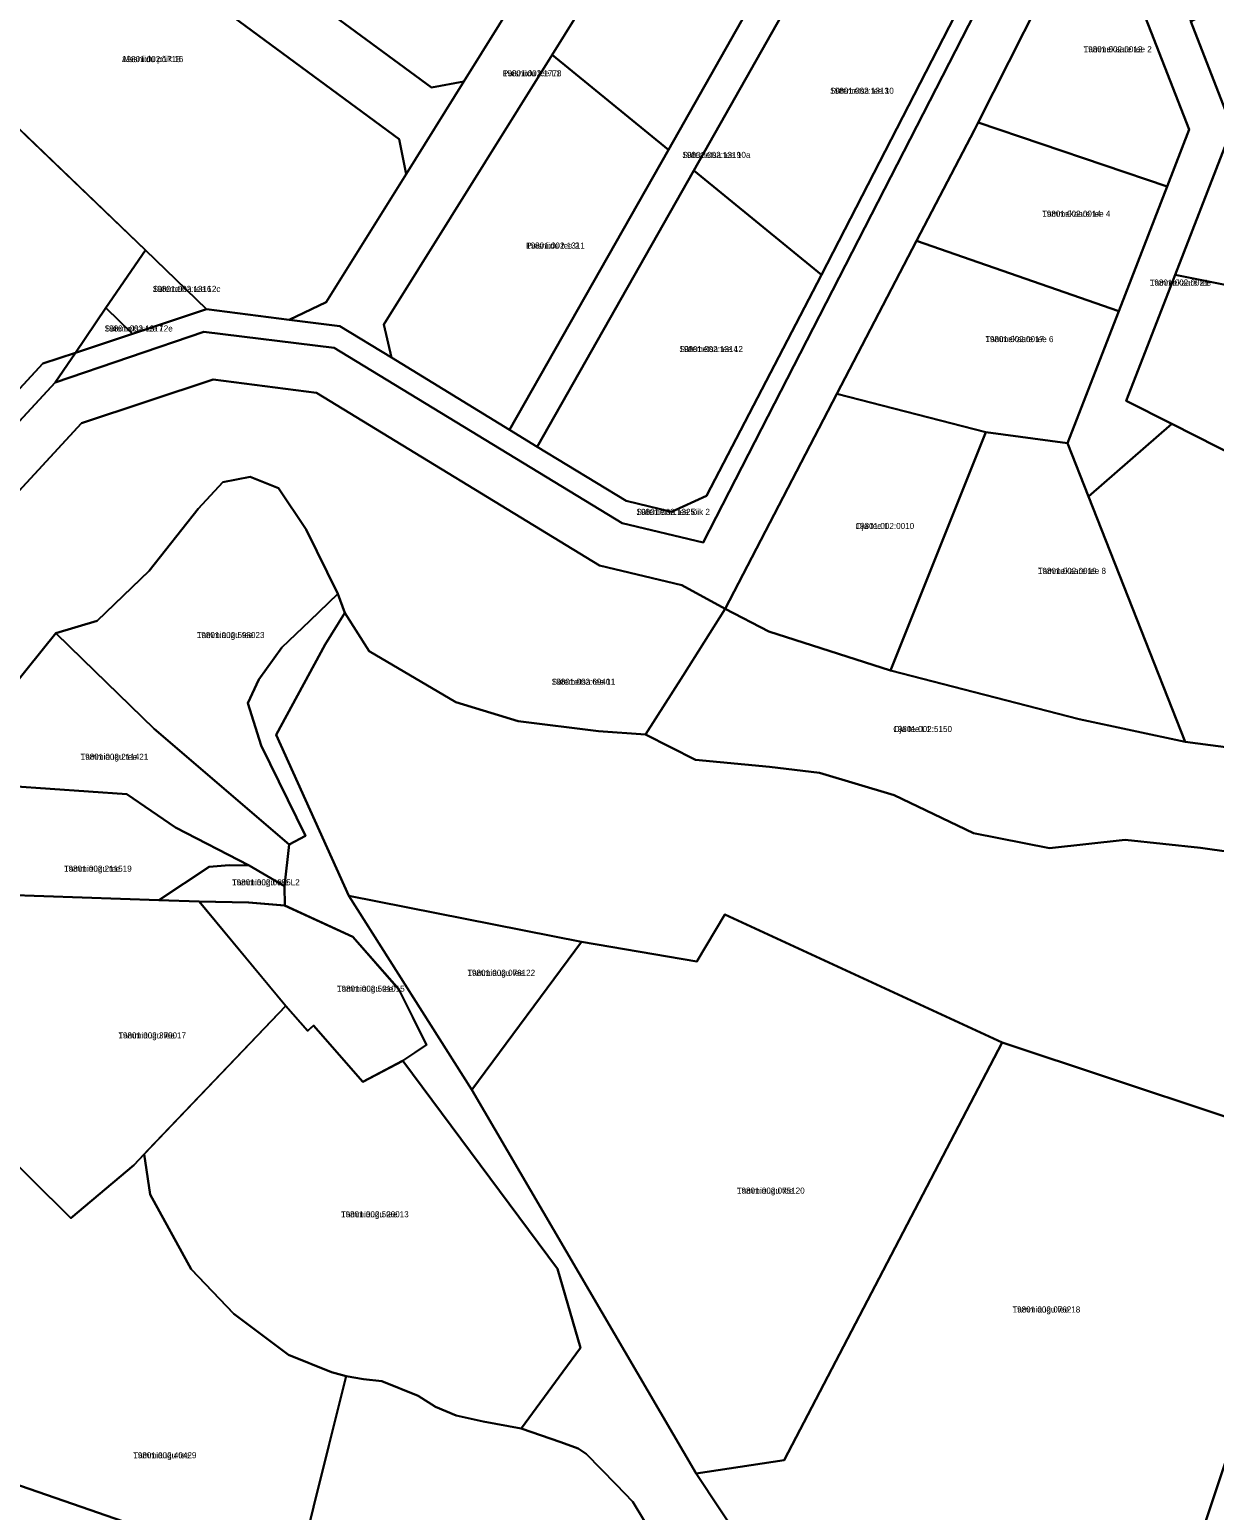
# Model space of a CAD drawing. Extents: x 516875 to 535633, y 6574491 to 6593094.
# Drawn here: x 532980.6 to 533273.4, y 6586233.4 to 6586599.4 of the extents above; entities that cross this region are included whole.
import ezdxf

# ---------------------------------------------------------------- set-up
doc = ezdxf.new("R2010")
doc.units = 0
for name, color, linetype in [('L_AADRESS', 7, 'Continuous'), ('PIIR', 7, 'Continuous'), ('TUNNUS', 7, 'Continuous')]:
    doc.layers.add(name, color=color, linetype=linetype)

msp = doc.modelspace()

# ---------------------------------------------------------------- linework, layer by layer
at = {"layer": 'PIIR'}
for points in [[(533046.72, 6586776.68), (533052.57, 6586771.22), (533086.45, 6586739.59), (533120.33, 6586707.63), (533149.44, 6586679.72), (533158.29, 6586671.23), (533153.97, 6586664.29), (533109.71, 6586593.25), (533068.13, 6586526.52), (533070.06, 6586518.37), (533057.27, 6586526.12), (533044.78, 6586527.72), (533053.91, 6586532.05), (533073.62, 6586563.7), (533087.92, 6586586.65), (533135.95, 6586663.74), (533134.79, 6586672.98), (533111.76, 6586695.07), (533077.03, 6586727.87), (533042.65, 6586759.95), (533036.8, 6586765.41)], [(533077.03, 6586727.87), (533111.76, 6586695.07), (533134.79, 6586672.98), (533135.95, 6586663.74), (533087.92, 6586586.65), (533079.92, 6586585.12), (533006.06, 6586639.55), (533041.88, 6586684.12)], [(533270.15, 6586723.33), (533274.17, 6586719.45), (533270.2, 6586712.74), (533147.07, 6586472.68), (533127.03, 6586477.49), (533055.86, 6586520.8), (533023.65, 6586524.78), (532986.9, 6586512.23), (532991.92, 6586519.58), (533006.04, 6586524.28), (533024.3, 6586530.35), (533044.78, 6586527.72), (533057.27, 6586526.12), (533070.06, 6586518.37), (533099.21, 6586500.51), (533106.04, 6586496.34), (533127.98, 6586482.95), (533139.23, 6586480.27), (533147.83, 6586484.2), (533176.26, 6586538.84), (533212.13, 6586608.53), (533215.9, 6586615.99), (533260.36, 6586703.96), (533266.8, 6586716.69)], [(532957.82, 6586675.69), (532963.97, 6586670.57), (533006.06, 6586639.55), (533079.92, 6586585.12), (533087.92, 6586586.65), (533073.62, 6586563.7), (533071.96, 6586572.35), (532959.68, 6586655.1), (532947.56, 6586664.04)], [(533153.97, 6586664.29), (533178.61, 6586640.67), (533138.44, 6586569.76), (533109.71, 6586593.25)], [(532959.68, 6586655.1), (533071.96, 6586572.35), (533073.62, 6586563.7), (533053.91, 6586532.05), (533044.78, 6586527.72), (533024.3, 6586530.35), (533009.24, 6586544.93), (532949.03, 6586602.65), (532929.76, 6586621.11)], [(533178.61, 6586640.67), (533184.56, 6586634.96), (533144.72, 6586564.63), (533106.04, 6586496.34), (533099.21, 6586500.51), (533138.44, 6586569.76)], [(533184.56, 6586634.96), (533212.13, 6586608.53), (533176.26, 6586538.84), (533144.72, 6586564.63)], [(532918.93, 6586631.5), (532929.76, 6586621.11), (533009.24, 6586544.93), (532999.47, 6586530.64), (532991.92, 6586519.58), (532983.91, 6586516.91), (532974.33, 6586506.52), (532966.44, 6586506.74), (532945.93, 6586531.63), (532918.16, 6586565.34), (532890.29, 6586598.97)], [(533242.2, 6586630.34), (533258.75, 6586623.89), (533267.51, 6586601.45), (533277.77, 6586575.14), (533275.96, 6586570.47), (533263.68, 6586538.81), (533251.6, 6586507.68), (533262.86, 6586501.97), (533242.26, 6586484.04), (533237.07, 6586497.2), (533249.75, 6586529.89), (533261.68, 6586560.66), (533267.14, 6586574.74), (533250.96, 6586616.2), (533237.67, 6586621.37)], [(533277.77, 6586575.14), (533267.51, 6586601.45), (533313.25, 6586626.77), (533338.47, 6586607.93), (533344.87, 6586604.34), (533342.19, 6586597.22), (533350.46, 6586579.43), (533354.02, 6586577.19), (533375.04, 6586583.4), (533379.34, 6586583.99), (533382.82, 6586582.32), (533383.07, 6586580.67), (533379.76, 6586574.63), (533372.56, 6586567.1), (533362.42, 6586567.72), (533327.54, 6586569.87), (533283.82, 6586574.5)], [(533237.67, 6586621.37), (533250.96, 6586616.2), (533267.14, 6586574.74), (533261.68, 6586560.66), (533214.98, 6586576.48)], [(533109.71, 6586593.25), (533138.44, 6586569.76), (533099.21, 6586500.51), (533070.06, 6586518.37), (533068.13, 6586526.52)], [(533214.08, 6586574.7), (533214.98, 6586576.48), (533261.68, 6586560.66), (533249.75, 6586529.89), (533199.77, 6586547.2)], [(533275.96, 6586570.47), (533282.07, 6586569.81), (533283.82, 6586574.5), (533327.54, 6586569.87), (533362.42, 6586567.72), (533372.56, 6586567.1), (533359.16, 6586559.43), (533349.88, 6586554.11), (533343.93, 6586549.97), (533342.77, 6586540.53), (533341, 6586531.22), (533344.35, 6586525.68), (533347.12, 6586522.18), (533336.6, 6586524.28), (533316.1, 6586528.36), (533263.68, 6586538.81)], [(533144.72, 6586564.63), (533176.26, 6586538.84), (533147.83, 6586484.2), (533139.23, 6586480.27), (533127.98, 6586482.95), (533106.04, 6586496.34)], [(533009.24, 6586544.93), (533024.3, 6586530.35), (533006.04, 6586524.28), (532999.47, 6586530.64)], [(533180.11, 6586509.41), (533199.77, 6586547.2), (533249.75, 6586529.89), (533237.07, 6586497.2), (533216.93, 6586499.92)], [(533262.86, 6586501.97), (533251.6, 6586507.68), (533263.68, 6586538.81), (533316.1, 6586528.36), (533336.6, 6586524.28), (533347.12, 6586522.18), (533349.2, 6586519.55), (533347.92, 6586515.95), (533344.43, 6586514.26), (533343.43, 6586513.78), (533336.2, 6586516.45), (533331.4, 6586510.64), (533328.85, 6586502.21), (533335.52, 6586494.45), (533343.85, 6586490.75), (533347.25, 6586487.35), (533346.65, 6586479.95), (533345.33, 6586475.8), (533345.05, 6586474.9), (533339.05, 6586470.95), (533335.09, 6586465.35), (533329.2, 6586468.33), (533297.1, 6586484.61)], [(532999.47, 6586530.64), (533006.04, 6586524.28), (532991.92, 6586519.58)], [(532983.91, 6586516.91), (532991.92, 6586519.58), (532986.9, 6586512.23), (532934.49, 6586455.43), (532920.43, 6586425.18), (532895.35, 6586390.02), (532888.68, 6586395.62), (532894.67, 6586396.44), (532915.87, 6586427.53), (532916.42, 6586428.35), (532930.63, 6586459.13), (532955.93, 6586486.57), (532974.33, 6586506.52)], [(533152.45, 6586456.26), (533180.11, 6586509.41), (533216.93, 6586499.92), (533193.35, 6586441.02), (533163.31, 6586450.71)], [(533216.93, 6586499.92), (533237.07, 6586497.2), (533242.26, 6586484.04), (533266.15, 6586423.43), (533239.98, 6586429.01), (533193.35, 6586441.02)], [(533266.15, 6586423.43), (533242.26, 6586484.04), (533262.86, 6586501.97), (533297.1, 6586484.61), (533329.2, 6586468.33), (533335.09, 6586465.35), (533330.71, 6586459.14), (533318, 6586441.15), (533315.85, 6586431.95), (533319.55, 6586418.95), (533306.34, 6586420.6), (533280.56, 6586421.53)], [(532993.7, 6586443.81), (532987.11, 6586450.23), (532997.27, 6586453.33), (533010.17, 6586465.69), (533022.27, 6586480.96), (533028.32, 6586487.59), (533035.07, 6586488.87), (533042.12, 6586486.09), (533048.97, 6586475.85), (533056.74, 6586459.98), (533049.83, 6586453.32), (533042.97, 6586446.71), (533037.27, 6586438.79), (533034.57, 6586432.97), (533037.82, 6586422.51), (533048.76, 6586400.17), (533044.73, 6586398.06), (533011.39, 6586426.6)], [(532987.11, 6586450.23), (532993.7, 6586443.81), (533011.39, 6586426.6), (533044.73, 6586398.06), (533043.56, 6586387.73), (533034.88, 6586392.82), (533016.69, 6586402.23), (533004.6, 6586410.44), (532976.18, 6586412.44), (532965.05, 6586413.22), (532966.43, 6586420.61), (532972.54, 6586432.23)], [(532965.05, 6586413.22), (532976.18, 6586412.44), (533004.6, 6586410.44), (533016.69, 6586402.23), (533034.88, 6586392.82), (533029.92, 6586392.92), (533024.96, 6586392.53), (533012.52, 6586384.25), (532974.64, 6586385.56), (532973.48, 6586378.56), (532971.96, 6586369.41), (532966.84, 6586378.37), (532957.24, 6586382.64), (532953.06, 6586387.54), (532964.12, 6586408.24)], [(533043.56, 6586387.73), (533043.64, 6586382.95), (533034.74, 6586383.73), (533022.53, 6586383.91), (533012.52, 6586384.25), (533024.96, 6586392.53), (533029.92, 6586392.92), (533034.88, 6586392.82)], [(532974.64, 6586385.56), (533012.52, 6586384.25), (533022.53, 6586383.91), (533043.91, 6586358.16), (533008.93, 6586321.52), (533006.34, 6586318.81), (532990.81, 6586305.71), (532961.17, 6586334.99), (532968.35, 6586347.64), (532970.17, 6586358.59), (532971.96, 6586369.41), (532973.48, 6586378.56)], [(533078.66, 6586348.48), (533072.79, 6586344.55), (533062.93, 6586339.38), (533050.73, 6586353.29), (533049.27, 6586352), (533043.86, 6586358.16), (533022.47, 6586383.91), (533034.68, 6586383.73), (533043.58, 6586382.95), (533060.45, 6586375.18), (533071.86, 6586362.23)], [(533059.51, 6586385.34), (533117.01, 6586373.96), (533089.87, 6586337.42)], [(533117.01, 6586373.96), (533145.52, 6586369.1), (533152.44, 6586380.75), (533220.94, 6586349.09), (533167.1, 6586245.85), (533145.28, 6586242.6), (533089.87, 6586337.42)], [(533055.18, 6586267.62), (533044.55, 6586271.93), (533031.04, 6586282), (533020.56, 6586293.03), (533010.42, 6586311.55), (533008.93, 6586321.52), (533009.93, 6586322.57), (533043.91, 6586358.16), (533049.32, 6586352), (533050.78, 6586353.29), (533062.98, 6586339.38), (533072.84, 6586344.54), (533111.08, 6586293.17), (533116.71, 6586273.66), (533112.35, 6586267.72), (533102.13, 6586253.81), (533102.1, 6586253.65), (533092.65, 6586255.43), (533085.98, 6586256.91), (533080.9, 6586259.03), (533076.66, 6586261.78), (533067.63, 6586265.4), (533063.12, 6586265.91), (533058.8, 6586266.66)], [(533220.94, 6586349.09), (533301.72, 6586322.25), (533263.48, 6586207.63), (533215.09, 6586218.35), (533157.02, 6586224.92), (533145.28, 6586242.6), (533167.1, 6586245.85)], [(532922.61, 6586258.81), (532961.17, 6586334.99), (532990.81, 6586305.71), (533006.34, 6586318.81), (533008.93, 6586321.52), (533010.42, 6586311.55), (533020.56, 6586293.03), (533031.04, 6586282), (533044.55, 6586271.93), (533055.18, 6586267.62), (533058.8, 6586266.66), (533054.53, 6586249.47), (533031.73, 6586157.68), (533023.97, 6586161.42), (532990.2, 6586159.53), (533012.4, 6586227.77), (532952.84, 6586248.36)], [(532965.65, 6586157.39), (532941.31, 6586163.76), (532957.67, 6586210.5), (532933.76, 6586218.38), (532952.84, 6586248.36), (533012.4, 6586227.77), (532990.2, 6586159.53), (532974.49, 6586156.21)]]:
    msp.add_lwpolyline(points, close=True, dxfattribs=at)
for points in [[(532724.34, 6586232.02), (532737.45, 6586237.87), (532750.06, 6586244.58), (532781.82, 6586263.66), (532795.92, 6586275.31), (532810.39, 6586291.95), (532847.84, 6586335.23), (532895.35, 6586390.02), (532920.43, 6586425.18), (532934.49, 6586455.43), (532986.9, 6586512.23), (533023.65, 6586524.78), (533055.86, 6586520.8), (533127.03, 6586477.49), (533147.07, 6586472.68), (533270.2, 6586712.74), (533274.17, 6586719.45)], [(533276.74, 6586698.66), (533260.36, 6586666.27), (533242.2, 6586630.34), (533237.67, 6586621.37), (533214.98, 6586576.48), (533214.08, 6586574.7), (533199.77, 6586547.2), (533180.11, 6586509.41), (533152.45, 6586456.26), (533141.74, 6586462.17), (533121.4, 6586467.02), (533051.49, 6586509.71), (533025.97, 6586512.99), (532993.42, 6586502.16), (532944.92, 6586449.57), (532930.95, 6586419.3), (532906.68, 6586380.72), (532817.04, 6586269.05), (532813.17, 6586264.23), (532798.26, 6586260.52), (532768.96, 6586241.04), (532721.75, 6586218.26)], [(532944.92, 6586449.57), (532993.42, 6586502.16), (533025.97, 6586512.99), (533051.49, 6586509.71), (533121.4, 6586467.02), (533141.74, 6586462.17), (533152.45, 6586456.26), (533142.07, 6586439.79), (533132.8, 6586425.25), (533121.22, 6586426.06), (533101.36, 6586428.53), (533085.89, 6586433.21), (533064.55, 6586445.83), (533058.48, 6586455.29), (533056.74, 6586459.98), (533048.97, 6586475.85), (533042.12, 6586486.09), (533035.07, 6586488.87), (533028.32, 6586487.59), (533022.27, 6586480.96), (533010.17, 6586465.69), (532997.27, 6586453.33), (532987.11, 6586450.23), (532972.54, 6586432.23)], [(533132.55, 6586230.77), (533129.69, 6586235.53), (533125.56, 6586239.87), (533118.15, 6586247.39), (533116.14, 6586248.76), (533111.9, 6586250.3), (533102.1, 6586253.65), (533102.13, 6586253.81), (533112.35, 6586267.72), (533116.71, 6586273.66), (533111.08, 6586293.17), (533072.84, 6586344.54), (533078.71, 6586348.48), (533071.91, 6586362.22), (533060.5, 6586375.18), (533043.64, 6586382.95), (533043.56, 6586387.73), (533044.73, 6586398.06), (533048.76, 6586400.17), (533037.82, 6586422.51), (533034.57, 6586432.97), (533037.27, 6586438.79), (533042.97, 6586446.71), (533049.83, 6586453.32), (533056.74, 6586459.98), (533058.48, 6586455.29), (533053.67, 6586447.49), (533041.56, 6586425.1), (533059.51, 6586385.34), (533089.87, 6586337.42), (533145.28, 6586242.6), (533157.02, 6586224.92)], [(533277.5, 6586396.1), (533269.9, 6586397.2), (533251.33, 6586399.21), (533232.6, 6586397.15), (533213.85, 6586400.8), (533194.25, 6586410.2), (533175.8, 6586415.77), (533163.43, 6586417.26), (533145.15, 6586418.94), (533132.8, 6586425.25), (533142.07, 6586439.79), (533152.45, 6586456.26), (533163.31, 6586450.71), (533193.35, 6586441.02), (533239.98, 6586429.01), (533266.15, 6586423.43), (533280.56, 6586421.53)], [(533263.48, 6586207.63), (533301.72, 6586322.25), (533220.94, 6586349.09), (533152.44, 6586380.75), (533145.52, 6586369.1), (533117.01, 6586373.96), (533059.51, 6586385.34), (533041.56, 6586425.1), (533053.67, 6586447.49), (533058.48, 6586455.29), (533064.55, 6586445.83), (533085.89, 6586433.21), (533101.36, 6586428.53), (533121.22, 6586426.06), (533132.8, 6586425.25), (533145.15, 6586418.94), (533163.43, 6586417.26), (533175.8, 6586415.77), (533194.25, 6586410.2), (533213.85, 6586400.8), (533232.6, 6586397.15), (533251.33, 6586399.21), (533269.9, 6586397.2), (533277.5, 6586396.1)], [(533031.73, 6586157.68), (533054.53, 6586249.47), (533058.8, 6586266.66), (533063.12, 6586265.91), (533067.63, 6586265.4), (533076.66, 6586261.78), (533080.9, 6586259.03), (533085.98, 6586256.91), (533092.65, 6586255.43), (533102.1, 6586253.65), (533111.9, 6586250.3), (533116.14, 6586248.76), (533118.15, 6586247.39), (533125.56, 6586239.87), (533129.69, 6586235.53), (533132.55, 6586230.77)]]:
    msp.add_lwpolyline(points, dxfattribs=at)

# ---------------------------------------------------------------- texts
at = {"layer": 'L_AADRESS'}
for s, p in [('Tammekaare tee 2', (533241.06, 6586593.85)), ('Alasniidu põik 16', (533003.43, 6586591.41)), ('Puisniidu tee L1', (533097.54, 6586587.91)), ('Sütemetsa tee 10', (533178.43, 6586583.59)), ('Sütemetsa tee 10a', (533141.89, 6586567.73)), ('Tammekaare tee 4', (533230.83, 6586553.19)), ('Puisniidu tee 2', (533103.29, 6586545.32)), ('Tammekaare tee', (533257.42, 6586536.18)), ('Sütemetsa tee 12c', (533011.04, 6586534.61)), ('Sütemetsa tee 12e', (532999.14, 6586524.83)), ('Tammekaare tee 6', (533216.77, 6586522.2)), ('Sütemetsa tee 12', (533141.15, 6586519.74)), ('Sütemetsa tee lõik 2', (533130.54, 6586479.5)), ('Oja tee 1', (533184.69, 6586476.02)), ('Tammekaare tee 8', (533229.75, 6586464.92)), ('Tammiaugu tee 23', (533021.93, 6586449.05)), ('Sütemetsa tee 11', (533109.61, 6586437.52)), ('Oja tee L1', (533194.03, 6586425.83)), ('Tammiaugu tee 21', (532993.21, 6586418.98)), ('Tammiaugu tee 19', (532989.11, 6586391.32)), ('Tammiaugu tee L2', (533030.63, 6586387.94)), ('Tammiaugu tee 22', (533088.8, 6586365.57)), ('Tammiaugu tee 15', (533056.56, 6586361.65)), ('Tammiaugu tee 17', (533002.54, 6586350.1)), ('Tammiaugu tee 20', (533155.4, 6586311.74)), ('Tammiaugu tee 13', (533057.56, 6586305.9)), ('Tammiaugu tee 18', (533223.5, 6586282.36)), ('Tammiaugu tee 9', (533006.22, 6586246.33))]:
    msp.add_text(s, height=1.5, dxfattribs=at).set_placement(p)
at = {"layer": 'TUNNUS'}
for s, p in [('19801:002:0012', (533241.06, 6586593.85)), ('19801:002:1718', (533003.43, 6586591.41)), ('19801:002:1778', (533097.54, 6586587.91)), ('19801:002:1313', (533178.43, 6586583.59)), ('19801:002:1319', (533141.89, 6586567.73)), ('19801:002:0014', (533230.83, 6586553.19)), ('19801:002:1311', (533103.29, 6586545.32)), ('19801:002:0021', (533257.42, 6586536.18)), ('19801:002:1316', (533011.04, 6586534.61)), ('19801:002:1317', (532999.14, 6586524.83)), ('19801:002:0017', (533216.77, 6586522.2)), ('19801:002:1314', (533141.15, 6586519.74)), ('19801:002:1325', (533130.54, 6586479.5)), ('19801:002:0010', (533184.69, 6586476.02)), ('19801:002:0019', (533229.75, 6586464.92)), ('19801:002:5980', (533021.93, 6586449.05)), ('19801:002:6940', (533109.61, 6586437.52)), ('19801:002:5150', (533194.03, 6586425.83)), ('19801:002:2114', (532993.21, 6586418.98)), ('19801:002:2115', (532989.11, 6586391.32)), ('19801:002:0655', (533030.63, 6586387.94)), ('19801:002:0761', (533088.8, 6586365.57)), ('19801:002:5210', (533056.56, 6586361.65)), ('19801:002:3700', (533002.54, 6586350.1)), ('19801:002:0751', (533155.4, 6586311.74)), ('19801:002:5200', (533057.56, 6586305.9)), ('19801:002:0762', (533223.5, 6586282.36)), ('19801:002:4042', (533006.22, 6586246.33))]:
    msp.add_text(s, height=1.5, dxfattribs=at).set_placement(p)

doc.saveas('drawing.dxf')
